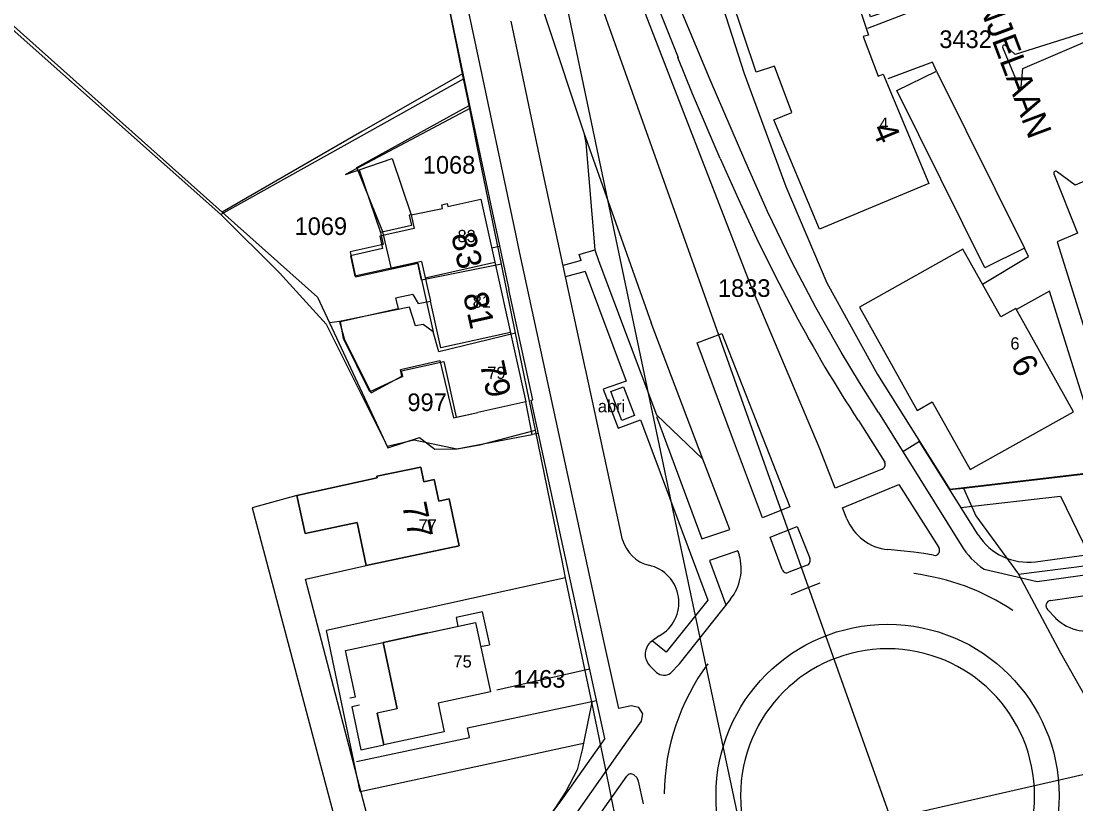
# Model space of a CAD drawing. Extents: x 148816 to 151297, y 399515 to 402500.
# Drawn here: x 150550.6 to 150658.2, y 400862.2 to 400942.1 of the extents above; entities that cross this region are included whole.
import ezdxf

# ---------------------------------------------------------------- set-up
doc = ezdxf.new("R2010")
doc.units = 0
for name, color, linetype in [('B01 Hoofdgebouw  [D] Norm', 7, 'Continuous'), ('B01 Hoofdgebouw  [T] Norm', 7, 'Continuous'), ('B01 hoofgebouw', 7, 'Continuous'), ('B03 Overig opstal  [D] Gem', 7, 'Continuous'), ('G01 perceelsgrens', 7, 'Continuous'), ('G02 sectiegrens', 7, 'Continuous'), ('Q21 Lichtmast  Gem', 7, 'Continuous'), ('T01 Muur  [D] Gem', 7, 'Continuous'), ('T04 Haag heg  [D] Gem', 7, 'Continuous'), ('V00 Kant verharding algemeen  [T] Norm', 7, 'Continuous'), ('V00 Kant verharding algemeen secundair  [T] Gem', 7, 'Continuous'), ('Z01 perceelnummer', 7, 'Continuous'), ('Z02 huisnummer', 7, 'Continuous'), ('Z02 Huisnummer  [Tekst] Norm', 7, 'Continuous'), ('Z06 straatnaam', 7, 'Continuous'), ('Z19 Overige Tekst  [Tekst] Gem', 7, 'Continuous')]:
    doc.layers.add(name, color=color, linetype=linetype)

msp = doc.modelspace()

# ---------------------------------------------------------------- linework, layer by layer
at = {"layer": 'B01 Hoofdgebouw  [D] Norm'}
for p, q in [((150590.41, 400922.34), (150590.72, 400920.94)), ((150590.72, 400920.94), (150587.21, 400920.16)), ((150587.21, 400920.16), (150587.49, 400918.88)), ((150587.49, 400918.88), (150584.21, 400918.15)), ((150584.21, 400918.15), (150584.67, 400916.06)), ((150591.47, 400917.57), (150584.67, 400916.06)), ((150591.47, 400917.57), (150592.37, 400913.51)), ((150598.95, 400917.45), (150591.85, 400915.87)), ((150590.58, 400914.21), (150588.83, 400913.81)), ((150590.58, 400914.21), (150591.14, 400913.27)), ((150588.83, 400913.81), (150589.07, 400912.78)), ((150591.14, 400913.27), (150592.37, 400913.51)), ((150593.43, 400908.75), (150592.37, 400913.51)), ((150600.53, 400910.32), (150593.43, 400908.75)), ((150589.43, 400906.41), (150593.74, 400907.36)), ((150593.74, 400907.36), (150595, 400901.67)), ((150589.56, 400905.82), (150589.43, 400906.41)), ((150595, 400901.67), (150597.22, 400902.17))]:
    msp.add_line(p, q, dxfattribs=at)
msp.add_lwpolyline([(150589.56, 400905.82), (150586.21, 400904.25), (150583.5, 400909.69), (150583.2, 400911.44), (150589.07, 400912.78)], dxfattribs=at)
at = {"layer": 'B01 Hoofdgebouw  [T] Norm'}
for p, q in [((150583.73, 400926.46), (150588.46, 400928.07)), ((150588.46, 400928.07), (150590.41, 400922.34)), ((150594.16, 400923.18), (150597.51, 400923.91)), ((150597.51, 400923.91), (150602.1, 400903.25)), ((150590.41, 400922.34), (150593.62, 400922.98)), ((150593.55, 400923.36), (150594.09, 400923.5)), ((150593.62, 400922.98), (150593.55, 400923.36)), ((150594.09, 400923.5), (150594.16, 400923.18)), ((150602.1, 400903.25), (150597.22, 400902.17)), ((150586.91, 400895.65), (150591.39, 400896.58)), ((150591.39, 400896.58), (150591.7, 400895.08)), ((150578.76, 400893.7), (150586.95, 400895.47)), ((150586.95, 400895.47), (150586.91, 400895.65)), ((150591.7, 400895.08), (150592.77, 400895.3)), ((150592.77, 400895.3), (150593.22, 400893.11)), ((150579.6, 400889.82), (150578.76, 400893.7)), ((150593.22, 400893.11), (150594.3, 400893.33)), ((150594.3, 400893.33), (150595.3, 400888.53)), ((150584.89, 400890.94), (150579.6, 400889.82)), ((150585.82, 400886.53), (150584.89, 400890.94)), ((150595.3, 400888.53), (150585.82, 400886.53)), ((150594.99, 400881.23), (150595.18, 400880.33)), ((150587.54, 400878.68), (150596.97, 400880.71)), ((150596.97, 400880.71), (150598.49, 400873.63)), ((150588.99, 400871.9), (150587.54, 400878.68)), ((150597.5, 400878.26), (150598.39, 400878.46)), ((150598.49, 400873.63), (150593.16, 400872.48)), ((150593.16, 400872.48), (150593.79, 400869.55)), ((150588.99, 400871.9), (150586.95, 400871.46)), ((150586.95, 400871.46), (150587.63, 400868.24)), ((150593.79, 400869.55), (150587.63, 400868.24))]:
    msp.add_line(p, q, dxfattribs=at)
for points in [[(150643.22, 400925.52), (150632.05, 400920.86), (150627.4, 400932.02), (150629.23, 400932.78), (150627.48, 400937.5), (150625.59, 400936.88), (150621.78, 400948.34), (150624.17, 400949.14), (150622.61, 400953.84), (150629.29, 400956.06), (150630.85, 400951.36), (150633.24, 400952.15), (150637.05, 400940.68), (150636.53, 400940.51), (150638.05, 400936.47), (150638.57, 400936.68)], [(150652.09, 400912.78), (150650.56, 400911.92), (150646.68, 400918.82), (150636.15, 400912.92), (150642.03, 400902.37), (150643.57, 400903.23), (150647.42, 400896.33), (150657.98, 400902.22)]]:
    msp.add_lwpolyline(points, close=True, dxfattribs=at)
at = {"layer": 'B01 hoofgebouw'}
for points in [[(150643.22, 400925.52), (150632.05, 400920.86), (150627.4, 400932.02), (150629.23, 400932.78), (150627.48, 400937.5), (150625.59, 400936.88), (150621.78, 400948.34), (150624.17, 400949.14), (150622.61, 400953.84), (150629.29, 400956.06), (150630.85, 400951.36), (150633.24, 400952.15), (150637.05, 400940.68), (150636.53, 400940.51), (150638.05, 400936.47), (150638.57, 400936.68)], [(150638.57, 400936.68), (150643.22, 400925.52)], [(150585.11, 400926.93), (150588.46, 400928.07), (150590.41, 400922.34), (150593.62, 400922.98), (150593.55, 400923.36), (150594.09, 400923.5), (150594.16, 400923.18), (150597.51, 400923.91), (150602.1, 400903.25), (150597.22, 400902.17)], [(150585.11, 400926.93), (150587.29, 400920.54)], [(150590.41, 400922.34), (150590.2, 400922.3), (150590.44, 400921.24), (150587.29, 400920.54), (150587.56, 400919.3), (150584.18, 400918.55), (150584.75, 400916), (150591.08, 400917.41), (150592.64, 400910.39), (150591.64, 400911.15), (150590.86, 400911), (150590.25, 400912.91), (150583.11, 400911.45), (150583.62, 400909.57), (150586.34, 400904.15), (150589.46, 400905.85), (150589.31, 400906.54), (150593.35, 400907.46), (150594.74, 400901.62), (150597.22, 400902.17)], [(150652.09, 400912.78), (150650.56, 400911.92), (150646.68, 400918.82), (150636.15, 400912.92), (150642.03, 400902.37), (150643.57, 400903.23), (150647.42, 400896.33), (150657.98, 400902.22)], [(150657.98, 400902.22), (150652.09, 400912.78)], [(150586.95, 400895.47), (150578.76, 400893.7), (150579.6, 400889.82), (150584.89, 400890.94), (150585.82, 400886.53), (150595.3, 400888.53), (150594.3, 400893.33), (150593.22, 400893.11), (150592.77, 400895.3), (150591.7, 400895.08), (150591.39, 400896.58), (150586.91, 400895.65), (150586.95, 400895.47)], [(150592.08, 400879.66), (150596.97, 400880.71), (150598.49, 400873.63), (150593.16, 400872.48), (150593.79, 400869.55), (150587.63, 400868.24), (150586.95, 400871.46)], [(150592.08, 400879.66), (150587.54, 400878.68), (150588.99, 400871.9), (150586.95, 400871.46)]]:
    msp.add_lwpolyline(points, dxfattribs=at)
at = {"layer": 'B03 Overig opstal  [D] Gem'}
msp.add_lwpolyline([(150612.08, 400904.78), (150613.19, 400901.84), (150611.89, 400901.34), (150610.78, 400904.29)], close=True, dxfattribs=at)
at = {"layer": 'G01 perceelsgrens'}
for points in [[(150595.66, 400936.72), (150591.35, 400958.07), (150586.47, 400974.21), (150582.48, 400988.18), (150579.48, 401000)], [(150624.52, 400857.34), (150617.26, 400891.5), (150606.19, 400944.28), (150599.95, 400973.8), (150594.44, 401000)], [(150533.43, 400956.28), (150571.14, 400922.6)], [(150595.66, 400936.72), (150585.39, 400930.84), (150571.14, 400922.6)], [(150596.32, 400933.48), (150595.66, 400936.72)], [(150599.62, 400917.29), (150591.47, 400915.66), (150591.08, 400917.41), (150588.42, 400916.82), (150587.52, 400920.59), (150584.88, 400927.17), (150596.32, 400933.48)], [(150599.62, 400917.29), (150597.16, 400929.32), (150596.32, 400933.48)], [(150571.14, 400922.6), (150580.86, 400913.92), (150582.09, 400911.29)], [(150601.06, 400910.26), (150599.62, 400917.29)], [(150601.06, 400910.26), (150593.22, 400908.36), (150592.64, 400910.39), (150591.64, 400911.15), (150590.86, 400911), (150590.25, 400912.91), (150583.11, 400911.45), (150582.09, 400911.29)], [(150582.09, 400911.29), (150588.02, 400898.56), (150591.26, 400899.6), (150592.82, 400898.41), (150595.12, 400898.43), (150597.43, 400898.85), (150603.08, 400900.35)], [(150603.08, 400900.35), (150601.06, 400910.26)], [(150606.17, 400885.29), (150605.8, 400887.06), (150603.08, 400900.35)], [(150646.76, 400894.44), (150669.05, 400897.04)], [(150652.38, 400885.67), (150684.01, 400889.68), (150685.08, 400889.73)], [(150606.17, 400885.29), (150598.89, 400883.69), (150581.78, 400879.92)], [(150608.83, 400872.58), (150606.17, 400885.29)], [(150585.2, 400863.49), (150581.78, 400879.92)], [(150608.83, 400872.58), (150607.99, 400868.4)], [(150612.51, 400854.59), (150610.2, 400866.04), (150608.83, 400872.58)], [(150607.99, 400868.4), (150607.86, 400867.74), (150607.33, 400865.67), (150606.2, 400863.48), (150605.06, 400861.75), (150603.62, 400859.72), (150601.75, 400857.7), (150600.01, 400855.91), (150598.18, 400854.71), (150596.85, 400853.73), (150595.4, 400853.04), (150590.42, 400851.35), (150587.83, 400850.59), (150579.62, 400848.88), (150568.09, 400846.52), (150561.49, 400845.28), (150560.46, 400845.18)], [(150585.2, 400863.49), (150599.99, 400866.67), (150607.99, 400868.4)], [(150624.52, 400857.34), (150663.25, 400866.19)]]:
    msp.add_lwpolyline(points, dxfattribs=at)
at = {"layer": 'G02 sectiegrens'}
for points in [[(150619.74, 400951.17), (150624.39, 400936.76)], [(150624.39, 400936.76), (150628.64, 400925.23)], [(150628.64, 400925.23), (150632.8, 400915.38), (150637.99, 400906.02), (150645.36, 400894.28), (150646.76, 400894.44)], [(150646.76, 400894.44), (150648.02, 400891.6)], [(150648.02, 400891.6), (150652.38, 400885.67)], [(150652.38, 400885.67), (150656.65, 400877.62), (150661.6, 400868.84), (150663.25, 400866.19)]]:
    msp.add_lwpolyline(points, dxfattribs=at)
at = {"layer": 'Q21 Lichtmast  Gem'}
msp.add_lwpolyline([(150470.02, 401545.9), (150556.48, 401148.68), (150587.33, 401006.96), (150639.15, 400861.23), (150792, 400651.61), (150911.82, 400487.27), (150967.93, 400385.83), (150992.88, 400314.71), (150864.37, 400354.64), (150785.76, 400358.38), (150705.9, 400348.4), (150564.28, 400314.71), (150489.42, 400271.04), (150319.72, 400151.26), (150222.4, 400100.1), (150103.26, 400037.48), (150071.61, 400097.7), (150036.48, 400058.92), (149995.31, 400040.21), (149954.13, 400021.49), (149930.42, 400026.48), (149891.12, 400015.25), (149831.23, 399977.82), (149652.8, 400166.23)], dxfattribs=at)
at = {"layer": 'T01 Muur  [D] Gem'}
for p, q in [((150597.68, 400881.81), (150594.99, 400881.23)), ((150597.67, 400881.81), (150598.39, 400878.46)), ((150583.73, 400877.87), (150587.54, 400878.68)), ((150584.75, 400873.15), (150583.73, 400877.87)), ((150584.17, 400873.03), (150584.75, 400873.15)), ((150585.14, 400872.27), (150584.36, 400872.11)), ((150584.36, 400872.11), (150585.29, 400867.74)), ((150585.29, 400867.74), (150587.63, 400868.24))]:
    msp.add_line(p, q, dxfattribs=at)
at = {"layer": 'T04 Haag heg  [D] Gem'}
for p, q in [((150595.8, 400936.22), (150571, 400922.35)), ((150596.45, 400933.22), (150583.73, 400926.46))]:
    msp.add_line(p, q, dxfattribs=at)
msp.add_lwpolyline([(150533.25, 400955.91), (150570.98, 400922.37), (150576.99, 400916.42), (150581.73, 400911.16), (150587.97, 400898.72), (150590.73, 400899.38), (150595.08, 400898.43), (150602.76, 400899.9)], dxfattribs=at)
at = {"layer": 'V00 Kant verharding algemeen  [T] Norm'}
for p, q in [((150625.07, 400915.13), (150602.11, 400974.41)), ((150610.07, 400957.51), (150617.64, 400938.4)), ((150608.01, 400930.71), (150614.91, 400911.32)), ((150598.61, 400918.97), (150599.43, 400919.14)), ((150607.56, 400918.28), (150609.16, 400918.74)), ((150607.76, 400917.65), (150605.92, 400917.14)), ((150607.76, 400917.65), (150607.56, 400918.28)), ((150608.17, 400916.56), (150606.17, 400916.01)), ((150602.76, 400899.9), (150602.1, 400903.25)), ((150603.32, 400900.02), (150602.76, 400899.9)), ((150661.29, 400896.16), (150645.36, 400894.28)), ((150654.09, 400886.92), (150659.54, 400887.67))]:
    msp.add_line(p, q, dxfattribs=at)
for points in [[(150601.08, 400920.39), (150597.04, 400939.49), (150595.29, 400947.85), (150586.51, 400983.14)], [(150636.99, 400941.37), (150641.79, 400943.21), (150641.53, 400943.93), (150637.26, 400942.53), (150634.85, 400949.81), (150639.11, 400951.23), (150637.94, 400953.7), (150633.94, 400951.65), (150622.49, 400973.94), (150626.61, 400976.03)], [(150588.71, 400966.89), (150591.55, 400955.55), (150593.49, 400947.2), (150596.48, 400933.01), (150600.37, 400914.69)], [(150655.13, 400953.71), (150654.4, 400948.89), (150662.04, 400941.84), (150652.02, 400938.68), (150651.09, 400939.57)], [(150601.23, 400951.22), (150604.22, 400942.16), (150608.01, 400930.71), (150608.22, 400929.69), (150609.16, 400918.74), (150609.56, 400917.56), (150615.43, 400901.92)], [(150624.44, 400927.92), (150620.91, 400936.1), (150617.52, 400944.25)], [(150608.2, 400906.59), (150603.92, 400926.4), (150600.63, 400942.1)], [(150652.65, 400935.38), (150652.8, 400937.25), (150662.34, 400941.33), (150661.97, 400936.37), (150670.47, 400930.67), (150658.15, 400925.37), (150656.33, 400926.68)], [(150650.74, 400939.43), (150652.39, 400935.42)], [(150621.93, 400928.06), (150619.12, 400934.66), (150617.62, 400938.39)], [(150648.69, 400915.24), (150653.39, 400918.08), (150652.97, 400918.93), (150648.93, 400916.93), (150639.96, 400935.02), (150643.99, 400937), (150643.6, 400937.91), (150639.05, 400936.2)], [(150621.93, 400928.06), (150623.76, 400924), (150625.65, 400919.96)], [(150629.25, 400917.52), (150626.77, 400922.68), (150624.44, 400927.92)], [(150655.96, 400926.5), (150658.39, 400920.46), (150656.31, 400919.58), (150663.57, 400896.43)], [(150609.23, 400882.73), (150605.61, 400899.4), (150601.5, 400918.43), (150601.08, 400920.39)], [(150625.65, 400919.96), (150627.52, 400916.16), (150629.47, 400912.39)], [(150634.27, 400908.3), (150631.69, 400912.87), (150629.25, 400917.52)], [(150608.17, 400916.56), (150612.33, 400905.34), (150610.01, 400904.52), (150611.52, 400900.57), (150613.82, 400901.42), (150620.66, 400883), (150616.43, 400877.71), (150614.99, 400878.84)], [(150610.17, 400868.88), (150602.67, 400903.41), (150602.83, 400903.45), (150600.37, 400914.69)], [(150632.02, 400898.61), (150625.07, 400915.13)], [(150661.29, 400896.16), (150655.52, 400914.54), (150652.15, 400912.67)], [(150620.15, 400897.38), (150614.91, 400911.32)], [(150629.04, 400892.51), (150626.26, 400891.39), (150623.2, 400899.58), (150619.57, 400909.28), (150622.11, 400910.22), (150629.04, 400892.51)], [(150638.08, 400902.16), (150636.14, 400905.21), (150634.27, 400908.3)], [(150611.97, 400889.17), (150608.21, 400906.6)], [(150622.92, 400890.23), (150620.15, 400897.38), (150615.43, 400901.92)], [(150615.44, 400901.73), (150620.08, 400889.26), (150622.92, 400890.23)], [(150636.03, 400901.33), (150638.72, 400897.09)], [(150638.07, 400902.16), (150646.51, 400888.61)], [(150648.24, 400889.68), (150642.27, 400899.2), (150640.57, 400898.15)], [(150638.46, 400896.37), (150633.65, 400894.42), (150632.02, 400898.61)], [(150634.86, 400891.31), (150634.41, 400892.43), (150640.17, 400894.79), (150644.24, 400888.36)], [(150578.76, 400893.7), (150574.18, 400892.44), (150584.23, 400854.62)], [(150646.5, 400892.45), (150656.64, 400893.62), (150659.54, 400887.67)], [(150648.85, 400886.17), (150654.28, 400884.89), (150668.4, 400886.87), (150674.58, 400887.7), (150690.71, 400889.79), (150697.27, 400890.61)], [(150628.25, 400886.14), (150627.02, 400889.42), (150629.79, 400890.53), (150631.08, 400887.29)], [(150623.89, 400887.58), (150623.73, 400888.04), (150620.85, 400887.04), (150622.52, 400882.51)], [(150643.69, 400887.58), (150642.7, 400887.76), (150641.7, 400887.89), (150639.03, 400888.16)], [(150586.93, 400857.12), (150579.65, 400885.14), (150585.82, 400886.53)], [(150630.8, 400886.57), (150628.94, 400885.85)], [(150632.1, 400884.74), (150630.59, 400884.17), (150629.14, 400883.53)], [(150616.88, 400875.56), (150617.77, 400876.49), (150623.01, 400883.12)], [(150655.64, 400882.97), (150661.28, 400883.78), (150662.67, 400880.83), (150661.27, 400880.28)], [(150612.85, 400872.21), (150611.58, 400871.96), (150610.18, 400878.36), (150609.23, 400882.73)], [(150656.16, 400881.17), (150655.33, 400882.04)], [(150615.72, 400879.36), (150614.92, 400878.79)], [(150599.14, 400873.86), (150608.61, 400876)], [(150614.73, 400876.34), (150615.45, 400875.63)], [(150584.82, 400866.55), (150596.37, 400869), (150596.16, 400869.96), (150609.32, 400872.75)], [(150613.9, 400870.64), (150614.03, 400871.39), (150613.62, 400872.04), (150612.85, 400872.21)], [(150607.06, 400860.97), (150612.39, 400868.51), (150613.9, 400870.64)], [(150610.17, 400868.87), (150605.57, 400862.37), (150602.53, 400858.35), (150596.96, 400854.07), (150590.61, 400850.54)], [(150608.36, 400859.3), (150610.2, 400861.91), (150612.4, 400865.04)], [(150613.14, 400865.17), (150613.42, 400864.91), (150613.57, 400864.52)], [(150613.57, 400864.52), (150614.07, 400862.21)]]:
    msp.add_lwpolyline(points, dxfattribs=at)
msp.add_circle((150639.01, 400863.04), 17.5, dxfattribs=at)
for centre, radius, start, end in [((150650.93, 400939.47), 0.189, 30.7574, 192.3321), ((150652.54, 400935.5), 0.166, 205.2418, 316.2467), ((150656.16, 400926.57), 0.205, 33.2752, 198.8487), ((150754.36, 400978.78), 141.43, 207.9923, 213.2031), ((150638.26, 400896.85), 0.515, 291.9531, 28.2975), ((150639.55, 400893.17), 5.04, 201.6646, 264.1224), ((150653.32, 400892.88), 6, 212.1633, 277.4137), ((150615.6, 400890.21), 3.77, 195.9457, 255.5452), ((150653.51, 400893), 8.27, 212.079, 235.695), ((150619.15, 400886.2), 4.93, 321.3973, 16.2697), ((150643.82, 400888.07), 0.504, 255.7093, 35.2986), ((150613.83, 400882.76), 3.89, 299.1286, 77.682), ((150630.6, 400887.06), 0.531, 292.4747, 25.5783), ((150628.71, 400886.28), 0.48, 196.2734, 298.2977), ((150638.74, 400862.3), 23.59, 56.3908, 82.8486), ((150655.7, 400882.43), 0.535, 95.5787, 227.403), ((150659.33, 400884.28), 4.44, 224.3886, 295.7888), ((150615.94, 400877.48), 1.66, 127.9495, 223.1743), ((150639.01, 400863.04), 15, 0, 180), ((150616.21, 400876.47), 1.13, 227.5558, 306.3597), ((150639.19, 400862.91), 22.98, 143.6969, 179.1457), ((150612.83, 400864.78), 0.495, 50.5702, 149.6043), ((150639.01, 400863.04), 15, 180, 0)]:
    msp.add_arc(centre, radius, start, end, dxfattribs=at)
at = {"layer": 'V00 Kant verharding algemeen secundair  [T] Gem'}
msp.add_line((150643.99, 400937), (150652.97, 400918.93), dxfattribs=at)

# ---------------------------------------------------------------- texts
at = {"layer": 'Z01 perceelnummer'}
for s, p in [('3432', (150644.29, 400939.35)), ('1068', (150591.6, 400926.53)), ('1069', (150578.52, 400920.27)), ('1833', (150621.71, 400913.95)), ('997', (150590.03, 400902.3)), ('1463', (150600.79, 400874.07))]:
    msp.add_text(s, height=1.8, dxfattribs=at).set_placement(p)
at = {"layer": 'Z02 huisnummer'}
for s, rotation, p in [('4', 292.6419, (150637.36, 400931.12)), ('83', 282.535, (150594.48, 400920.26)), ('81', 282.535, (150595.69, 400914.17)), ('6', 299.1548, (150651.48, 400907.2)), ('79', 282.535, (150597.4, 400907.13)), ('77', 281.6584, (150589.47, 400892.74))]:
    msp.add_text(s, height=2.5, rotation=rotation, dxfattribs=at).set_placement(p)
at = {"layer": 'Z02 Huisnummer  [Tekst] Norm'}
for s, p in [('4', (150638.16, 400931.01)), ('83', (150595.14, 400919.54)), ('81', (150596.69, 400912.84)), ('6', (150651.54, 400908.58)), ('79', (150598.18, 400905.58)), ('77', (150591.17, 400890.01)), ('75', (150594.73, 400876.13))]:
    msp.add_text(s, height=1.25, dxfattribs=at).set_placement(p)
at = {"layer": 'Z06 straatnaam'}
msp.add_text('KASTANJELAAN', height=2.5, rotation=290.6097, dxfattribs=at).set_placement((150644.32, 400954.26))
at = {"layer": 'Z19 Overige Tekst  [Tekst] Gem'}
msp.add_text('abri', height=1.25, dxfattribs=at).set_placement((150609.46, 400902.17))

doc.saveas('drawing.dxf')
